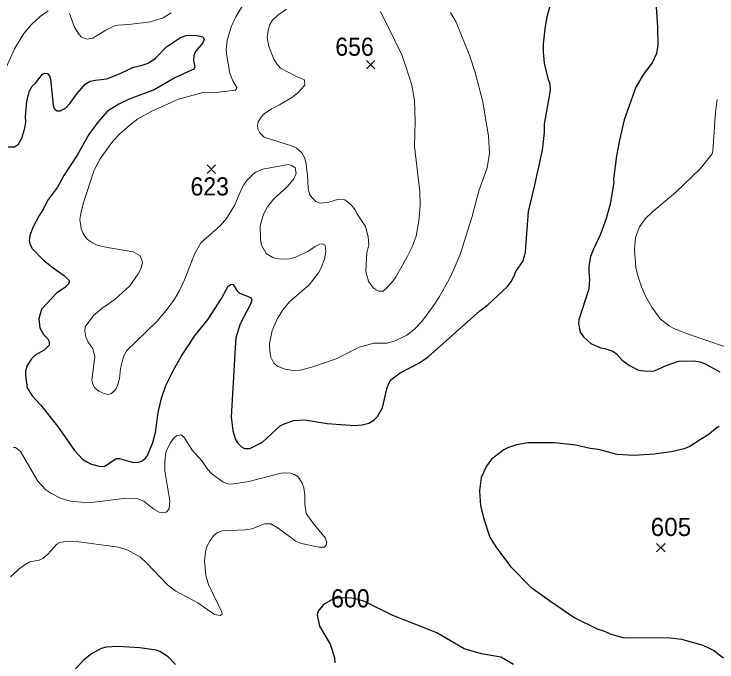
# Model space of a CAD drawing. Extents: x 294.2 to 320.3, y 7482.7 to 7510.7.
# Drawn here: x 296.214 to 299.313, y 7506.077 to 7508.934 of the extents above; entities that cross this region are included whole.
import ezdxf
from ezdxf.enums import TextEntityAlignment as Align

# ---------------------------------------------------------------- set-up
doc = ezdxf.new("R2010")
doc.units = 0
doc.header["$LTSCALE"] = 0.032
for name, color, linetype, lineweight in [('1', 7, 'Continuous', 25), ('2', 7, 'Continuous', 13), ('21', 7, 'Continuous', 25)]:
    doc.layers.add(name, color=color, linetype=linetype, lineweight=lineweight)
doc.layers.add('61', color=7, linetype='Continuous')

msp = doc.modelspace()

# ---------------------------------------------------------------- linework, layer by layer
at = {"layer": '1'}
for points in [[(299.1007, 7509.3092), (299.0485, 7509.1559), (299.0363, 7509.0913), (299.0485, 7508.9219), (299.0507, 7508.8762), (299.0524, 7508.7977), (299.0474, 7508.7612)], [(297.7497, 7507.1229), (297.778, 7507.1304), (297.8002, 7507.1433), (297.8174, 7507.16), (297.8385, 7507.1981), (297.8585, 7507.282), (297.8651, 7507.3019), (297.8762, 7507.3207), (297.9161, 7507.3519), (297.9993, 7507.3949), (298.0404, 7507.4229), (298.2679, 7507.6257), (298.3034, 7507.6521), (298.3882, 7507.7322), (298.406, 7507.7553), (298.4199, 7507.7795), (298.4271, 7507.7994), (298.4576, 7507.843), (298.4654, 7507.8666), (298.4693, 7507.886), (298.4832, 7508.064), (298.5082, 7508.1736), (298.5448, 7508.3349), (298.5536, 7508.4123), (298.5531, 7508.4494), (298.5792, 7508.5967), (298.5775, 7508.6247), (298.5703, 7508.6446), (298.5537, 7508.7172), (298.5487, 7508.7667), (298.5487, 7508.8027), (298.5554, 7508.8689), (298.5653, 7508.9238), (298.6008, 7509.0577)], [(297.052, 7508.8232), (297.047, 7508.807), (297.0143, 7508.7699), (297.0065, 7508.7506), (297.0048, 7508.7291), (297.0109, 7508.7011), (297.0065, 7508.692), (296.9971, 7508.6866), (296.9233, 7508.6527), (296.8323, 7508.601), (296.7214, 7508.5591), (296.677, 7508.537), (296.6265, 7508.5063), (296.5832, 7508.4578), (296.5443, 7508.4036), (296.4928, 7508.3116), (296.434, 7508.2223), (296.4057, 7508.1717), (296.3625, 7508.1115), (296.3447, 7508.075), (296.3247, 7508.0454), (296.2964, 7507.9927), (296.2842, 7507.9572), (296.2814, 7507.9362), (296.2853, 7507.9163), (296.2947, 7507.9007), (296.3446, 7507.8496), (296.3874, 7507.8152), (296.4373, 7507.7807), (296.4579, 7507.7587), (296.4573, 7507.7501), (296.4529, 7507.7431), (296.4362, 7507.7275), (296.4024, 7507.7054), (296.3347, 7507.6329), (296.3237, 7507.5909), (296.3281, 7507.5506), (296.3442, 7507.5215), (296.3636, 7507.5022), (296.3697, 7507.4898), (296.369, 7507.4744), (296.3473, 7507.4518), (296.3068, 7507.4308), (296.2918, 7507.4147), (296.2724, 7507.3851), (296.2652, 7507.3609), (296.2641, 7507.341), (296.2721, 7507.286), (296.2938, 7507.2515), (296.331, 7507.2106), (296.4053, 7507.117), (296.4802, 7507.0095), (296.5162, 7506.9719), (296.5384, 7506.9579), (296.5562, 7506.9493), (296.595, 7506.9396), (296.6139, 7506.9412), (296.6644, 7506.9751), (296.6794, 7506.9746), (296.7415, 7506.9568), (296.7626, 7506.9584), (296.7798, 7506.9643), (296.7942, 7506.9756), (296.8025, 7506.9875), (296.8269, 7507.0444), (296.8376, 7507.0898), (296.8504, 7507.1766), (296.8642, 7507.24), (296.8836, 7507.2959), (296.9158, 7507.3615), (296.9507, 7507.425), (297.0096, 7507.5142), (297.0701, 7507.5885), (297.1283, 7507.6799), (297.1582, 7507.7342), (297.1721, 7507.7433), (297.1799, 7507.7412), (297.1965, 7507.7148), (297.2076, 7507.703), (297.2581, 7507.6841), (297.2631, 7507.6734), (297.257, 7507.6556), (297.211, 7507.5688), (297.1927, 7507.507), (297.1899, 7507.4624), (297.1782, 7507.2853), (297.1721, 7507.1584), (297.1788, 7507.096), (297.191, 7507.0578), (297.201, 7507.0422), (297.2165, 7507.0266), (297.2304, 7507.0186), (297.2542, 7507.0191), (297.3097, 7507.0471), (297.3879, 7507.1185)], [(296.8385, 7508.7393), (296.8862, 7508.7898), (296.9489, 7508.8307), (296.9733, 7508.8398), (297.0143, 7508.8409), (297.047, 7508.8334), (297.052, 7508.8232)], [(299.0474, 7508.7612), (299.0279, 7508.7192), (298.9924, 7508.674), (298.9564, 7508.6127), (298.9042, 7508.468), (298.8831, 7508.3787), (298.8703, 7508.3088), (298.857, 7508.2056), (298.8587, 7508.1911), (298.8432, 7508.0959), (298.8249, 7508.0335), (298.7999, 7507.9636), (298.7689, 7507.898), (298.7556, 7507.8646), (298.7484, 7507.8227), (298.7478, 7507.7969), (298.7517, 7507.7641), (298.7479, 7507.7227), (298.7046, 7507.5867), (298.7024, 7507.5705), (298.7102, 7507.5323), (298.7246, 7507.5103), (298.7579, 7507.4818), (298.7995, 7507.4624), (298.8195, 7507.4598), (298.855, 7507.4484), (298.8711, 7507.4366), (298.8955, 7507.4081), (298.9282, 7507.3839), (298.967, 7507.3646), (299.0053, 7507.3597), (299.0376, 7507.3617), (299.0898, 7507.3848), (299.1431, 7507.4036), (299.2091, 7507.4052), (299.2388, 7507.4003), (299.2621, 7507.3923), (299.3254, 7507.3563)], [(296.1883, 7508.349), (296.2166, 7508.349), (296.2338, 7508.3603), (296.2482, 7508.3872), (296.2621, 7508.4313), (296.2665, 7508.4576), (296.2654, 7508.4823), (296.2709, 7508.5501), (296.2831, 7508.5953), (296.2942, 7508.6162), (296.3092, 7508.6302), (296.3397, 7508.6695), (296.3491, 7508.6732), (296.3619, 7508.6727), (296.3713, 7508.6625), (296.3757, 7508.648), (296.3863, 7508.5329), (296.3919, 7508.5178), (296.4046, 7508.5081), (296.4185, 7508.507), (296.4429, 7508.5216), (296.4607, 7508.5404), (296.4923, 7508.5846), (296.5278, 7508.6254), (296.5498, 7508.6378), (296.5727, 7508.6424), (296.6232, 7508.6485), (296.6854, 7508.6732), (296.7409, 7508.7006), (296.7747, 7508.7071), (296.8058, 7508.7173), (296.8385, 7508.7393)], [(297.3879, 7507.1185), (297.4046, 7507.1277), (297.4478, 7507.1427), (297.4961, 7507.1449), (297.5943, 7507.1286), (297.7152, 7507.1196), (297.7497, 7507.1229)], [(299.3233, 7507.1154), (299.3089, 7507.1073), (299.2789, 7507.082), (299.2368, 7507.0551), (299.1941, 7507.0277), (299.1686, 7507.017), (299.1121, 7507.0041), (299.0372, 7506.9934), (298.9462, 7506.9875), (298.8736, 7506.9918), (298.791, 7507.0144), (298.7544, 7507.0192), (298.6906, 7507.0337), (298.5974, 7507.0439), (298.4803, 7507.0439), (298.4298, 7507.0353), (298.3949, 7507.0229), (298.3733, 7507.0127), (298.3195, 7506.9713), (298.2968, 7506.9412), (298.274, 7506.8912), (298.2663, 7506.8321), (298.2674, 7506.8089), (298.2707, 7506.7665), (298.2835, 7506.7133), (298.3118, 7506.6278), (298.339, 7506.5842), (298.4028, 7506.4982), (298.4932, 7506.4063), (298.5748, 7506.3477), (298.6863, 7506.2725), (298.7879, 7506.2219), (298.8173, 7506.2133), (298.8461, 7506.1999), (298.9038, 7506.1837), (299.0959, 7506.1857), (299.1566, 7506.1774), (299.2505, 7506.1515), (299.2732, 7506.1413), (299.3002, 7506.1279), (299.3419, 7506.0961)], [(298.4168, 7506.0661), (298.3608, 7506.0984), (298.2748, 7506.1129), (298.1988, 7506.1345), (298.0785, 7506.2054), (297.8843, 7506.2828), (297.7587, 7506.3432), (297.7321, 7506.3529), (297.7027, 7506.3583), (297.6461, 7506.3598), (297.6167, 7506.3523), (297.579, 7506.3303), (297.5552, 7506.3012), (297.5513, 7506.2856), (297.5607, 7506.2346), (297.6084, 7506.155), (297.6273, 7506.0964), (297.629, 7506.0733)], [(296.9265, 7506.0661), (296.8938, 7506.1005), (296.8566, 7506.1231), (296.8405, 7506.129), (296.7689, 7506.1392), (296.6719, 7506.1457), (296.6198, 7506.1419), (296.5987, 7506.136), (296.5554, 7506.1134), (296.5199, 7506.0844), (296.4728, 7506.0333)]]:
    msp.add_lwpolyline(points, dxfattribs=at)
at = {"layer": '2'}
for points in [[(297.0094, 7507.8751), (296.9665, 7507.7628), (296.943, 7507.713), (296.9212, 7507.6772), (296.8855, 7507.6274), (296.844, 7507.5788), (296.7118, 7507.4505), (296.6971, 7507.4244), (296.6837, 7507.372), (296.6799, 7507.3273), (296.671, 7507.2954), (296.6614, 7507.2781), (296.6442, 7507.2615), (296.6295, 7507.2571), (296.6142, 7507.259), (296.588, 7507.2711), (296.5707, 7507.2865), (296.5618, 7507.3018), (296.5579, 7507.3197), (296.5707, 7507.4244), (296.5618, 7507.4588), (296.5413, 7507.4875), (296.5311, 7507.5112), (296.526, 7507.538), (296.5279, 7507.5552), (296.5644, 7507.6044), (296.6014, 7507.6357), (296.6607, 7507.6766), (296.7252, 7507.7366), (296.7622, 7507.7883), (296.775, 7507.8138), (296.7801, 7507.8407), (296.7706, 7507.8687), (296.7399, 7507.886), (296.6269, 7507.9045), (296.5841, 7507.9141), (296.5605, 7507.9256), (296.5388, 7507.9402), (296.526, 7507.9549), (296.5171, 7507.9696), (296.5107, 7507.9888), (296.505, 7508.029), (296.5094, 7508.0552), (296.5209, 7508.1037), (296.5675, 7508.2467), (296.5937, 7508.2959), (296.6307, 7508.3476), (296.6505, 7508.3738), (296.6812, 7508.4057), (296.7246, 7508.4446), (296.7597, 7508.4721), (296.8223, 7508.5066), (296.9398, 7508.5589), (297.0036, 7508.5774), (297.047, 7508.5883), (297.0714, 7508.5903), (297.1058, 7508.5889), (297.1894, 7508.5991), (297.1958, 7508.6043), (297.1971, 7508.6106), (297.1792, 7508.64), (297.1651, 7508.6732), (297.153, 7508.7499), (297.1498, 7508.7767), (297.1543, 7508.8175), (297.1715, 7508.8776), (297.192, 7508.9222), (297.2648, 7509.0423)], [(296.3651, 7508.949), (296.33, 7508.9235), (296.2917, 7508.8878)], [(297.8298, 7508.9452), (297.8917, 7508.8214), (297.9237, 7508.755), (297.9421, 7508.7039), (297.9677, 7508.6209), (297.9804, 7508.5545), (297.983, 7508.4625), (297.9804, 7508.3502), (298.0034, 7508.1522), (298.0054, 7508.0897), (297.9983, 7508.0207), (297.9868, 7507.9543), (297.9696, 7507.9083), (297.9472, 7507.8636), (297.8994, 7507.7774), (297.8852, 7507.7579), (297.8625, 7507.731), (297.842, 7507.7131), (297.8223, 7507.7127), (297.8107, 7507.7178), (297.797, 7507.7276), (297.7765, 7507.7566), (297.7674, 7507.7911), (297.7657, 7507.8039), (297.7699, 7507.8815), (297.7779, 7507.916), (297.7749, 7507.9515), (297.7637, 7507.998), (297.7257, 7508.0556), (297.7184, 7508.0714), (297.6996, 7508.0953), (297.673, 7508.1154), (297.6448, 7508.1188), (297.6029, 7508.1051), (297.5642, 7508.0998), (297.5444, 7508.1075), (297.5271, 7508.1248), (297.5169, 7508.1407), (297.5105, 7508.165), (297.508, 7508.2238), (297.5003, 7508.2812), (297.4946, 7508.3016), (297.4837, 7508.3227), (297.4582, 7508.3438), (297.4378, 7508.3534), (297.3171, 7508.3917), (297.298, 7508.4108), (297.289, 7508.4281), (297.2871, 7508.4434), (297.2903, 7508.4587), (297.3037, 7508.4798), (297.3177, 7508.4944), (297.3497, 7508.5161), (297.3848, 7508.5334), (297.4384, 7508.5659), (297.4646, 7508.5858), (297.4965, 7508.6202), (297.4952, 7508.6445), (297.4595, 7508.6585), (297.3892, 7508.6962), (297.3733, 7508.7154), (297.3598, 7508.7358), (297.3369, 7508.792), (297.3305, 7508.8316), (297.335, 7508.8622), (297.342, 7508.889), (297.3541, 7508.9075), (297.3778, 7508.9293), (297.4148, 7508.9567)], [(296.9066, 7508.9395), (296.8721, 7508.9171), (296.8159, 7508.9005), (296.7201, 7508.8877), (296.6729, 7508.8858), (296.6537, 7508.8813), (296.6186, 7508.8641), (296.5618, 7508.8277), (296.535, 7508.8239), (296.5107, 7508.8341), (296.4966, 7508.8507), (296.48, 7508.8801), (296.459, 7508.9363)], [(298.1388, 7508.9414), (298.1637, 7508.8993), (298.2243, 7508.7486), (298.2467, 7508.6771), (298.2805, 7508.5468), (298.3061, 7508.3961), (298.3099, 7508.3195), (298.2997, 7508.2557), (298.2646, 7508.1586), (298.2493, 7508.0986), (298.2333, 7508.0373), (298.1816, 7507.8739), (298.1401, 7507.7781), (298.0903, 7507.6893), (298.0616, 7507.6459), (298.0115, 7507.5782), (297.9803, 7507.5444), (297.9464, 7507.5187), (297.895, 7507.4937), (297.8598, 7507.4836), (297.8008, 7507.4829), (297.7358, 7507.466), (297.6342, 7507.4133), (297.5272, 7507.3771), (297.4761, 7507.3637), (297.448, 7507.3624), (297.4135, 7507.3663), (297.3777, 7507.3803), (297.3599, 7507.395), (297.3465, 7507.4218), (297.342, 7507.4461), (297.3407, 7507.4818), (297.3522, 7507.5386), (297.3758, 7507.5917), (297.3988, 7507.6306), (297.4301, 7507.667), (297.5157, 7507.7404), (297.5564, 7507.793), (297.5675, 7507.8124), (297.5827, 7507.8534), (297.5884, 7507.886), (297.5859, 7507.9153), (297.5744, 7507.9205), (297.5629, 7507.9198), (297.5412, 7507.909), (297.5093, 7507.8873), (297.4518, 7507.8604), (297.4288, 7507.8547), (297.3931, 7507.8528), (297.3676, 7507.8566), (297.3548, 7507.8604), (297.3254, 7507.8783), (297.3056, 7507.9147), (297.3011, 7507.9403), (297.2998, 7508.0003), (297.3146, 7508.0514), (297.3324, 7508.0846), (297.3586, 7508.1184), (297.4193, 7508.1746), (297.448, 7508.2071), (297.4576, 7508.2314), (297.4543, 7508.2569), (297.4391, 7508.2665), (297.4225, 7508.2704), (297.3114, 7508.2499), (297.2781, 7508.2352), (297.2635, 7508.2244), (297.2392, 7508.1995), (297.2277, 7508.1816)], [(296.2917, 7508.8878), (296.2572, 7508.8482), (296.2157, 7508.7818), (296.1736, 7508.686), (296.15, 7508.649), (296.1264, 7508.6298), (296.097, 7508.6196)], [(299.3149, 7508.557), (299.3066, 7508.5021), (299.2951, 7508.3297), (299.2919, 7508.3176), (299.2389, 7508.2512), (299.1317, 7508.149), (299.0288, 7508.0622), (298.9975, 7508.0315), (298.972, 7507.9958), (298.9548, 7507.9492), (298.9491, 7507.8956), (298.956, 7507.8151), (298.9663, 7507.7755), (298.9803, 7507.7321), (298.9982, 7507.69), (299.0257, 7507.6415), (299.0633, 7507.5904), (299.1023, 7507.5597), (299.1234, 7507.5482), (299.1796, 7507.5252), (299.4234, 7507.4422)], [(297.2277, 7508.1816), (297.215, 7508.1586), (297.1862, 7508.0897), (297.1517, 7508.0328), (297.1249, 7508.0015), (297.0381, 7507.9249), (297.0094, 7507.8751)], [(296.2119, 7507.0234), (296.2209, 7507.0234), (296.2425, 7507.0049), (296.3185, 7506.874), (296.3543, 7506.8363), (296.3766, 7506.8216), (296.4226, 7506.7974), (296.4637, 7506.7859), (296.5253, 7506.7805), (296.5656, 7506.782), (296.6984, 7506.798), (296.7597, 7506.7973), (296.7865, 7506.7865), (296.8306, 7506.7508), (296.8542, 7506.738), (296.8644, 7506.7355), (296.8849, 7506.738), (296.8925, 7506.7444), (296.8976, 7506.7546), (296.9014, 7506.7872), (296.8791, 7506.92), (296.8784, 7506.9608), (296.8835, 7507.0017), (296.9021, 7507.0426), (296.918, 7507.0623), (296.9302, 7507.0744), (296.9513, 7507.079), (296.9653, 7507.0662), (296.9991, 7507.0112), (297.0432, 7506.9634), (297.0675, 7506.9276), (297.0853, 7506.9085), (297.1364, 7506.8708), (297.1569, 7506.8631), (297.1747, 7506.8606), (297.2488, 7506.8727), (297.3918, 7506.9091), (297.4122, 7506.911)], [(297.4122, 7506.911), (297.4327, 7506.9091), (297.4531, 7506.9027), (297.4691, 7506.8919), (297.4844, 7506.8651), (297.4926, 7506.8446), (297.4965, 7506.814)], [(297.4965, 7506.814), (297.4965, 7506.7731), (297.5023, 7506.7323), (297.531, 7506.6901), (297.5878, 7506.6225), (297.5935, 7506.602), (297.591, 7506.5918), (297.5821, 7506.5841), (297.5578, 7506.5841), (297.4761, 7506.6014), (297.4563, 7506.6103), (297.3784, 7506.6678), (297.3458, 7506.6869), (297.3184, 7506.6869), (297.2641, 7506.6639), (297.2335, 7506.6594), (297.1313, 7506.655), (297.1109, 7506.6486), (297.0936, 7506.6333), (297.0783, 7506.6135), (297.063, 7506.5829), (297.0579, 7506.5624), (297.0541, 7506.5216), (297.0598, 7506.4603), (297.0713, 7506.4194), (297.1307, 7506.2968), (297.1313, 7506.2885), (297.1236, 7506.2821), (297.0987, 7506.2872), (297.0247, 7506.3376), (296.927, 7506.39), (296.8906, 7506.4168), (296.8018, 7506.5114), (296.7718, 7506.5388), (296.7163, 7506.57), (296.6754, 7506.5828), (296.4903, 7506.609), (296.4481, 7506.6103), (296.4162, 7506.6045), (296.4028, 7506.5969), (296.3632, 7506.5522), (296.3409, 7506.533), (296.3256, 7506.5266), (296.284, 7506.5184), (296.2668, 7506.5088), (296.2457, 7506.4947), (296.1991, 7506.4526)]]:
    msp.add_lwpolyline(points, dxfattribs=at)
at = {"layer": '21'}
for p, q in [((297.7677, 7508.7298), (297.8052, 7508.6923)), ((297.8052, 7508.7298), (297.7677, 7508.6923)), ((297.0651, 7508.2688), (297.1026, 7508.2313)), ((297.1026, 7508.2688), (297.0651, 7508.2313)), ((299.047, 7506.6001), (299.0845, 7506.5626)), ((299.0845, 7506.6001), (299.047, 7506.5626))]:
    msp.add_line(p, q, dxfattribs=at)

# ---------------------------------------------------------------- texts
at = {"layer": '61', "width": 0.95}
for s, p in [('656', (297.7154, 7508.7504)), ('623', (297.077, 7508.1344)), ('600', (297.6971, 7506.3178))]:
    msp.add_text(s, height=0.08, dxfattribs=at).set_placement(p, align=Align.CENTER)
at = {"layer": '61'}
msp.add_text('605', height=0.08, dxfattribs=at).set_placement((299.1105, 7506.6327), align=Align.CENTER)

doc.saveas('drawing.dxf')
